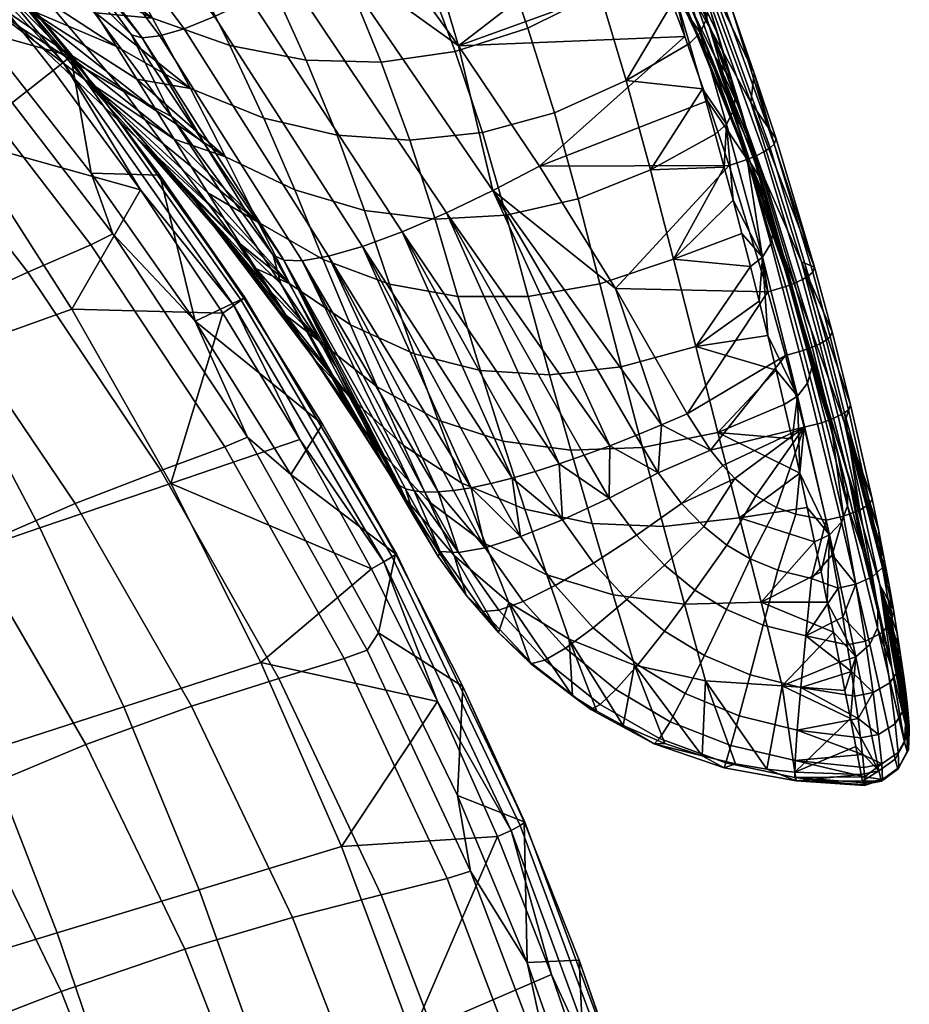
# Model space of a CAD drawing. Header units: millimetres. Extents: x -265 to 265, y -263 to 298.
# Tile 526 of 538: x 206 to 265, y 58 to 124. Entities that reach past the tile are written whole.
import ezdxf

# ---------------------------------------------------------------- set-up
doc = ezdxf.new("R2010")
doc.units = ezdxf.units.MM
doc.header["$MEASUREMENT"] = 0
for name, color, linetype in [('nozky', 250, 'Continuous'), ('operadlo', 23, 'Continuous'), ('sedak', 23, 'Continuous')]:
    doc.layers.add(name, color=color, linetype=linetype)

msp = doc.modelspace()

# ---------------------------------------------------------------- meshes
at = {"layer": 'nozky'}
mesh = msp.add_polyface(dxfattribs=at)
corners = [(215.496, 200.568), (214.521, 195.664, 4.5), (210.02, 197.03, 4.5), (211.932, 201.649), (205.869, 199.248, 4.5), (208.648, 203.405), (222.91, 200.568), (223.885, 195.664, 4.5), (219.203, 195.203, 4.5), (219.203, 200.203), (229.758, 203.405), (232.537, 199.248, 4.5), (228.387, 197.03, 4.5), (226.475, 201.649), (200.568, -222.91), (200.203, -219.203), (201.648, -211.932), (200.568, -215.496), (203.406, -208.647), (205.768, -205.768), (208.648, -203.405), (226.475, -201.649), (236.758, -211.932), (235, -208.647), (232.639, -205.768), (215.496, -200.568), (219.203, -200.203), (211.932, -201.649), (222.91, -200.568), (229.758, -203.405), (203.406, -208.647), (199.248, -205.869, 4.5), (202.232, -202.233, 4.5), (205.768, -205.768), (200.568, -215.496), (195.664, -214.521, 4.5), (197.029, -210.019, 4.5), (201.648, -211.932), (200.203, -219.203), (195.203, -219.203, 4.5), (236.758, -211.932), (241.375, -210.019, 4.5), (242.742, -214.521, 4.5), (237.838, -215.496), (232.639, -205.768), (236.174, -202.233, 4.5), (239.158, -205.869, 4.5), (235, -208.647), (243.203, -219.203, 4.5), (238.203, -219.203), (226.475, -201.649), (228.387, -197.03, 4.5), (232.537, -199.248, 4.5), (229.758, -203.405), (219.203, -200.203), (219.203, -195.203, 4.5), (223.885, -195.664, 4.5), (222.91, -200.568), (211.932, -201.649), (210.02, -197.03, 4.5), (214.521, -195.664, 4.5), (215.496, -200.568), (205.768, -205.768), (202.232, -202.233, 4.5), (205.869, -199.248, 4.5), (208.648, -203.405)]
mesh.append_faces([[corners[k] for k in face] for face in [(0, 1, 2, 3), (3, 2, 4, 5), (6, 7, 8, 9), (10, 11, 12, 13), (13, 12, 7, 6), (9, 8, 1, 0), (14, 15, 16, 16), (16, 15, 17, 17), (16, 18, 19, 19), (16, 19, 20, 20), (21, 22, 16, 16), (23, 22, 24, 24), (20, 25, 26, 26), (25, 20, 27, 27), (20, 26, 16, 16), (26, 21, 16, 16), (21, 26, 28, 28), (22, 21, 29, 29), (29, 24, 22, 22), (30, 31, 32, 33), (34, 35, 36, 37), (37, 36, 31, 30), (38, 39, 35, 34), (40, 41, 42, 43), (44, 45, 46, 47), (47, 46, 41, 40), (43, 42, 48, 49), (50, 51, 52, 53), (54, 55, 56, 57), (57, 56, 51, 50), (58, 59, 60, 61), (62, 63, 64, 65), (65, 64, 59, 58), (61, 60, 55, 54), (53, 52, 45, 44)]])
at = {"layer": 'operadlo'}
mesh = msp.add_polyface(dxfattribs=at)
corners = [(222.049, 117.159, 616.38), (217.104, 119.148, 615.543), (219.459, 114.556, 591.895), (224.117, 112.331, 592.743), (219.762, 122.026, 639.883), (214.566, 123.862, 639.086), (217.305, 126.966, 663.341), (211.889, 128.708, 662.589), (214.729, 132.017, 686.843), (209.104, 133.694, 686.113), (220.211, 131.26, 687.353), (222.609, 126.109, 663.869), (217.912, 136.179, 709.219), (212.26, 136.855, 708.746), (217.168, 113.907, 569.494), (218.289, 112.126, 558.827), (221.666, 110.159, 568.144), (216.02, 115.735, 580.151), (214.844, 117.612, 590.797), (212.133, 121.968, 614.453), (213.504, 119.76, 602.634), (210.73, 124.232, 626.257), (220.154, 108.941, 464.775), (212.633, 118.944, 462.664), (215.842, 117.253, 429.065), (223.184, 106.019, 431.215), (216.951, 112.186, 498.284), (209.262, 120.925, 496.215), (213.557, 115.783, 531.722), (205.707, 123.222, 529.704), (218.053, 115.422, 413.227), (213.139, 122.744, 411.301), (222.672, 107.945, 415.226), (222.537, 105.452, 516.067), (219.387, 110.391, 548.151), (209.949, 119.788, 565.082), (207.783, 128.088, 426.995), (221.51, 107.055, 526.77), (220.461, 108.701, 537.465), (208.059, 122.043, 581.75), (206.105, 124.51, 598.412), (215.043, 122.684, 404.363), (224.623, 107.562, 407.946), (223.383, 107.599, 411.601), (213.863, 122.554, 407.838), (207.73, 138.594, 394.911), (218.732, 123.977, 397.904), (216.678, 123.157, 401.007), (205.873, 137.643, 397.868), (209.887, 139.855, 392.291), (221.137, 125.117, 395.177), (212.262, 141.378, 390.091), (223.793, 126.531, 392.918)]
mesh.append_faces([[corners[k] for k in face] for face in [(0, 1, 2, 3), (4, 5, 1, 0), (6, 7, 5, 4), (8, 9, 7, 6), (10, 8, 6, 11), (12, 13, 8, 10), (14, 15, 16, 16), (16, 17, 14, 14), (2, 18, 17, 17), (1, 19, 20, 20), (2, 20, 18, 18), (1, 21, 19, 19), (21, 1, 5, 5), (1, 20, 2, 2), (16, 2, 17, 17), (22, 23, 24, 25), (26, 27, 23, 22), (28, 29, 27, 26), (30, 24, 31, 31), (32, 24, 30, 30), (32, 25, 24, 24), (33, 28, 26, 26), (34, 35, 28, 28), (24, 36, 31, 31), (33, 37, 28, 28), (28, 37, 38, 38), (35, 34, 15, 15), (35, 15, 14, 14), (17, 35, 14, 14), (34, 28, 38, 38), (39, 17, 18, 18), (40, 18, 20, 20), (41, 42, 43, 44), (45, 46, 47, 48), (49, 50, 46, 45), (51, 52, 50, 49), (43, 32, 30, 30), (44, 30, 31, 31), (43, 30, 44, 44)]])
mesh = msp.add_polyface(dxfattribs=at)
corners = [(248.039, 113.67, 593.235), (243.17, 111.74, 593.637), (244.631, 106.008, 569.955), (249.574, 107.687, 569.611), (246.402, 119.67, 616.794), (241.582, 117.507, 617.214), (252.387, 116.073, 592.672), (251.529, 119.119, 604.258), (249.734, 125.3, 627.785), (244.621, 125.608, 640.277), (242.721, 131.517, 663.729), (247.844, 131.569, 651.665), (246.871, 134.702, 663.604), (248.797, 128.435, 639.726), (250.654, 122.163, 615.844), (240.574, 113.917, 393.193), (253.336, 113.975, 391.798), (245.676, 105.71, 394.913), (251.877, 118.321, 390.663), (250.342, 122.641, 389.534), (235.137, 122.018, 391.549), (248.727, 126.933, 388.411), (246.293, 134.593, 605.11), (249.926, 128.339, 607.369), (252.379, 121.243, 577.879), (248.949, 128.257, 575.492), (245.115, 135.256, 573.127), (251.531, 121.944, 545.876), (247.879, 129.705, 543.387), (246.656, 132.616, 511.062), (250.57, 124.156, 513.645), (253.186, 118.605, 483.899), (249.438, 127.814, 481.194), (243.805, 137.416, 540.925), (245.223, 136.923, 478.524), (252.145, 123.009, 451.322), (248.074, 132.852, 448.531), (246.426, 139.201, 415.67), (251.855, 128.906, 391.375), (250.152, 133.233, 390.26), (250.855, 128.781, 418.536), (250.574, 129.046, 626.882), (251.59, 125.865, 614.959), (247.395, 135.492, 636.863), (249.539, 132.227, 638.804), (250.059, 132.871, 389.028), (248.318, 137.659, 389.121), (248.23, 131.678, 387.29), (247.035, 131.197, 387.296), (245.211, 135.558, 386.154), (249.904, 130.21, 639.358), (247.914, 136.558, 663.212), (247.549, 135.506, 663.453), (249.496, 129.197, 639.586), (249.904, 131.289, 639.078), (247.852, 137.658, 662.921), (251.828, 123.859, 615.498), (251.377, 122.884, 615.715), (248.484, 135.407, 650.724)]
mesh.append_faces([[corners[k] for k in face] for face in [(0, 1, 2, 3), (4, 5, 1, 0), (6, 7, 0, 0), (7, 4, 0, 0), (4, 8, 9, 9), (10, 11, 12, 12), (11, 9, 13, 13), (8, 4, 14, 14), (13, 9, 8, 8), (7, 14, 4, 4), (15, 16, 17, 17), (16, 15, 18, 18), (19, 20, 21, 21), (15, 19, 18, 18), (22, 23, 24, 25), (26, 25, 27, 28), (29, 30, 31, 32), (33, 28, 30, 29), (34, 32, 35, 36), (37, 38, 39, 39), (40, 38, 37, 37), (41, 42, 23, 23), (41, 43, 44, 44), (23, 43, 41, 41), (45, 46, 39, 39), (47, 21, 48, 48), (47, 19, 21, 21), (48, 49, 47, 47), (50, 51, 52, 53), (54, 55, 51, 50), (56, 50, 53, 57), (52, 12, 11, 11), (53, 11, 13, 13), (57, 8, 14, 14), (53, 13, 8, 8), (52, 11, 53, 53), (57, 53, 8, 8), (55, 54, 44, 58), (41, 44, 54, 54)]])
mesh = msp.add_polyface(dxfattribs=at)
corners = [(214.566, 123.862, 639.086), (209.299, 126.55, 638.049), (210.73, 124.232, 626.257), (211.889, 128.708, 662.589), (206.361, 131.332, 661.61), (207.842, 128.917, 649.833), (204.859, 133.791, 673.385), (209.104, 133.694, 686.113), (203.338, 136.291, 685.161), (204.451, 128.598, 460.633), (195.648, 137.863, 458.689), (199.053, 138.481, 425.012), (207.783, 128.088, 426.995), (200.965, 129.366, 494.228), (192.098, 137.473, 492.328), (197.305, 130.416, 527.767), (188.387, 137.333, 525.918), (193.455, 131.843, 561.259), (184.494, 137.557, 559.474), (212.633, 118.944, 462.664), (215.842, 117.253, 429.065), (209.262, 120.925, 496.215), (205.707, 123.222, 529.704), (201.949, 125.91, 563.13), (199.99, 127.588, 579.858), (191.453, 132.965, 578.045), (197.973, 129.566, 596.6), (189.395, 134.473, 594.865), (195.895, 131.876, 613.351), (187.283, 136.41, 611.709), (209.949, 119.788, 565.082), (213.557, 115.783, 531.722), (208.059, 122.043, 581.75), (206.105, 124.51, 598.412), (204.092, 127.206, 615.065), (202.023, 130.125, 631.7), (193.766, 134.519, 630.091), (199.902, 133.253, 648.31), (191.588, 137.471, 646.805), (207.971, 129.86, 409.454), (213.139, 122.744, 411.301), (214.844, 117.612, 590.797), (212.133, 121.968, 614.453), (213.504, 119.76, 602.634), (216.02, 115.735, 580.151), (197.74, 136.537, 664.892), (204.371, 137.028, 401.057), (215.043, 122.684, 404.363), (213.863, 122.554, 407.838), (203.254, 136.753, 404.362), (205.873, 137.643, 397.868), (216.678, 123.157, 401.007)]
mesh.append_faces([[corners[k] for k in face] for face in [(0, 1, 2, 2), (3, 4, 5, 5), (3, 6, 4, 4), (0, 5, 1, 1), (7, 8, 6, 6), (7, 6, 3, 3), (0, 3, 5, 5), (9, 10, 11, 12), (13, 14, 10, 9), (15, 16, 14, 13), (17, 18, 16, 15), (19, 9, 12, 20), (21, 13, 9, 19), (22, 15, 13, 21), (23, 17, 15, 22), (24, 25, 17, 23), (26, 27, 25, 24), (28, 29, 27, 26), (30, 23, 22, 31), (32, 24, 23, 30), (33, 26, 24, 32), (34, 28, 26, 33), (35, 36, 28, 34), (37, 38, 36, 35), (12, 39, 40, 40), (39, 12, 11, 11), (32, 41, 33, 33), (33, 42, 34, 34), (34, 42, 2, 2), (43, 42, 33, 33), (30, 44, 32, 32), (35, 34, 2, 2), (37, 35, 1, 5), (45, 37, 5, 4), (1, 35, 2, 2), (46, 47, 48, 49), (50, 51, 47, 46), (48, 40, 39, 39), (49, 48, 39, 39)]])
mesh = msp.add_polyface(dxfattribs=at)
corners = [(224.117, 112.331, 592.743), (219.459, 114.556, 591.895), (221.666, 110.159, 568.144), (226.023, 107.656, 568.977), (226.969, 116.001, 616.966), (222.049, 117.159, 616.38), (228.816, 110.937, 593.341), (231.865, 115.673, 617.3), (233.559, 110.374, 593.689), (236.736, 116.175, 617.383), (238.344, 110.642, 593.788), (241.582, 117.507, 617.214), (243.17, 111.74, 593.637), (224.881, 121.041, 640.441), (219.762, 122.026, 639.883), (229.928, 120.906, 640.759), (234.898, 121.623, 640.838), (239.797, 123.19, 640.677), (244.621, 125.608, 640.277), (246.402, 119.67, 616.794), (222.609, 126.109, 663.869), (217.305, 126.966, 663.341), (227.803, 126.135, 664.171), (232.887, 127.046, 664.249), (237.859, 128.84, 664.101), (242.721, 131.517, 663.729), (225.555, 131.423, 687.643), (220.211, 131.26, 687.353), (230.756, 132.505, 687.712), (235.816, 134.508, 687.561), (240.736, 137.43, 687.19), (223.395, 136.458, 709.501), (217.912, 136.179, 709.219), (228.707, 137.692, 709.591), (218.289, 112.126, 558.827), (223.783, 106.023, 544.337), (247.844, 131.569, 651.665), (216.678, 123.157, 401.007), (226.398, 107.869, 404.413), (224.623, 107.562, 407.946), (215.043, 122.684, 404.363), (218.732, 123.977, 397.904), (228.668, 108.529, 401.158), (221.137, 125.117, 395.177), (231.346, 109.52, 398.324), (223.793, 126.531, 392.918), (234.312, 110.795, 396.021), (226.596, 128.151, 391.185), (237.434, 112.287, 394.307), (240.574, 113.917, 393.193), (245.676, 105.71, 394.913), (235.137, 122.018, 391.549), (229.434, 129.906, 389.992), (223.502, 137.538, 388.52), (232.621, 130.457, 389.389), (247.035, 131.197, 387.296), (250.342, 122.641, 389.534), (248.727, 126.933, 388.411), (245.211, 135.558, 386.154)]
mesh.append_faces([[corners[k] for k in face] for face in [(0, 1, 2, 3), (4, 5, 0, 6), (7, 4, 6, 8), (9, 7, 8, 10), (11, 9, 10, 12), (13, 14, 5, 4), (15, 13, 4, 7), (16, 15, 7, 9), (17, 16, 9, 11), (18, 17, 11, 19), (20, 21, 14, 13), (22, 20, 13, 15), (23, 22, 15, 16), (24, 23, 16, 17), (25, 24, 17, 18), (26, 27, 20, 22), (28, 26, 22, 23), (29, 28, 23, 24), (30, 29, 24, 25), (31, 32, 27, 26), (33, 31, 26, 28), (34, 35, 2, 2), (18, 36, 25, 25), (37, 38, 39, 40), (41, 42, 38, 37), (43, 44, 42, 41), (45, 46, 44, 43), (47, 48, 46, 45), (48, 49, 50, 50), (49, 48, 51, 51), (52, 51, 47, 47), (48, 47, 51, 51), (47, 53, 52, 52), (54, 51, 52, 52), (51, 54, 55, 55), (53, 54, 52, 52), (56, 49, 51, 51), (55, 57, 51, 51), (54, 58, 55, 55)]])
mesh = msp.add_polyface(dxfattribs=at)
corners = [(248.949, 128.257, 575.492), (252.379, 121.243, 577.879), (254.75, 114.157, 548.386), (251.531, 121.944, 545.876), (250.57, 124.156, 513.645), (254.035, 115.634, 516.257), (256.461, 109.321, 486.633), (253.186, 118.605, 483.899), (247.879, 129.705, 543.387), (252.145, 123.009, 451.322), (255.727, 113.052, 454.149), (258.191, 107.498, 424.395), (254.781, 118.204, 421.447), (249.438, 127.814, 481.194), (248.074, 132.852, 448.531), (250.855, 128.781, 418.536), (256.475, 115.756, 394.759), (255.016, 120.166, 393.624), (253.477, 124.55, 392.496), (251.855, 128.906, 391.375), (254.188, 117.45, 583.382), (254.857, 115.207, 574.943), (253.508, 119.696, 591.819), (255.518, 112.968, 566.502), (249.926, 128.339, 607.369), (252.559, 122.781, 603.39), (251.59, 125.865, 614.959), (256.08, 115.162, 392.969), (249.789, 132.604, 388.423), (250.059, 132.871, 389.028), (256.355, 115.403, 393.557), (255.662, 114.894, 392.459), (249.371, 132.299, 387.902), (255.129, 114.622, 392.072), (248.834, 131.981, 387.516), (254.529, 114.368, 391.837), (248.23, 131.678, 387.29), (250.152, 133.233, 390.26), (251.877, 118.321, 390.663), (250.342, 122.641, 389.534), (253.336, 113.975, 391.798), (251.891, 124.92, 615.228), (249.904, 131.289, 639.078), (249.904, 130.21, 639.358), (251.828, 123.859, 615.498), (253.629, 117.698, 592.347), (251.377, 122.884, 615.715), (253.135, 116.754, 592.553), (253.75, 118.744, 592.085), (250.654, 122.163, 615.844), (251.529, 119.119, 604.258), (253, 113.851, 584.223), (252.387, 116.073, 592.672), (250.574, 129.046, 626.882)]
mesh.append_faces([[corners[k] for k in face] for face in [(0, 1, 2, 3), (4, 5, 6, 7), (8, 3, 5, 4), (9, 10, 11, 12), (13, 7, 10, 9), (14, 9, 12, 15), (12, 16, 17, 17), (15, 18, 19, 19), (15, 17, 18, 18), (17, 15, 12, 12), (20, 21, 1, 1), (20, 1, 22, 22), (21, 23, 1, 1), (24, 25, 22, 22), (24, 26, 25, 25), (1, 24, 22, 22), (2, 1, 23, 23), (27, 28, 29, 30), (31, 32, 28, 27), (33, 34, 32, 31), (35, 36, 34, 33), (29, 37, 19, 19), (29, 19, 18, 18), (30, 17, 16, 16), (30, 18, 17, 17), (30, 29, 18, 18), (36, 35, 38, 39), (35, 40, 38, 38), (41, 42, 43, 44), (45, 44, 46, 47), (48, 41, 44, 45), (47, 46, 49, 50), (51, 47, 52, 52), (52, 47, 50, 50), (42, 41, 26, 53), (26, 41, 25, 25), (48, 22, 25, 25), (20, 22, 48, 48), (25, 41, 48, 48), (48, 21, 20, 20)]])
mesh = msp.add_polyface(dxfattribs=at)
corners = [(249.574, 107.687, 569.611), (251.082, 101.81, 545.961), (254.758, 107.188, 558.872), (248.039, 113.67, 593.235), (253, 113.851, 584.223), (252.387, 116.073, 592.672), (254.186, 109.409, 567.323), (253.6, 111.63, 575.774), (255.934, 105.481, 394.014), (245.676, 105.71, 394.913), (253.336, 113.975, 391.798), (254.035, 115.634, 516.257), (257.043, 107.072, 518.89), (259.258, 99.985, 489.39), (256.461, 109.321, 486.633), (251.531, 121.944, 545.876), (254.75, 114.157, 548.386), (255.727, 113.052, 454.149), (258.811, 103.006, 457.006), (261.082, 96.69, 427.373), (258.191, 107.498, 424.395), (253.186, 118.605, 483.899), (257.494, 106.065, 540.378), (256.836, 108.397, 549.22), (258.145, 103.738, 531.535), (260.254, 102.802, 398.092), (259.07, 107.139, 396.976), (254.781, 118.204, 421.447), (256.475, 115.756, 394.759), (255.518, 112.968, 566.502), (256.166, 110.733, 558.06), (258.664, 106.563, 395.209), (256.08, 115.162, 392.969), (256.355, 115.403, 393.557), (258.939, 106.792, 395.789), (258.248, 106.313, 394.704), (255.662, 114.894, 392.459), (257.719, 106.063, 394.317), (255.129, 114.622, 392.072), (257.125, 105.833, 394.076), (254.529, 114.368, 391.837), (256.131, 108.72, 558.577), (253.629, 117.698, 592.347), (253.135, 116.754, 592.553), (255.561, 107.813, 558.77), (256.334, 109.76, 558.324), (253.75, 118.744, 592.085), (255.344, 104.865, 550.023), (255.916, 102.544, 541.173), (254.857, 115.207, 574.943)]
mesh.append_faces([[corners[k] for k in face] for face in [(0, 1, 2, 2), (3, 0, 4, 4), (3, 4, 5, 5), (6, 0, 2, 2), (7, 4, 0, 0), (0, 6, 7, 7), (8, 9, 10, 10), (11, 12, 13, 14), (15, 16, 12, 11), (17, 18, 19, 20), (21, 14, 18, 17), (22, 16, 23, 23), (22, 24, 16, 16), (16, 24, 12, 12), (20, 25, 26, 26), (27, 26, 28, 28), (27, 20, 26, 26), (29, 30, 16, 16), (16, 30, 23, 23), (31, 32, 33, 34), (35, 36, 32, 31), (37, 38, 36, 35), (39, 40, 38, 37), (33, 28, 26, 26), (26, 34, 33, 33), (40, 39, 8, 8), (40, 8, 10, 10), (41, 42, 43, 44), (45, 46, 42, 41), (6, 44, 7, 7), (7, 43, 4, 4), (47, 44, 2, 2), (48, 44, 47, 47), (2, 44, 6, 6), (7, 44, 43, 43), (46, 45, 29, 49), (45, 30, 29, 29), (45, 22, 23, 23), (23, 30, 45, 45)]])
mesh = msp.add_polyface(dxfattribs=at)
corners = [(229.672, 99.095, 521.281), (225.82, 102.125, 520.483), (227.785, 98.442, 496.589), (231.426, 95.148, 497.372), (227.873, 103.255, 545.152), (223.783, 106.023, 544.337), (226.023, 107.656, 568.977), (221.666, 110.159, 568.144), (230.5, 105.99, 569.574), (232.148, 101.312, 545.75), (228.816, 110.937, 593.341), (224.117, 112.331, 592.743), (231.531, 91.626, 448.713), (228.266, 96.673, 451.687), (229.156, 95.339, 440.934), (229.688, 94.949, 472.663), (226.434, 99.447, 473.175), (227.359, 98.042, 462.434), (225.49, 100.89, 483.909), (223.543, 103.891, 505.355), (224.527, 102.371, 494.636), (221.51, 107.055, 526.77), (222.537, 105.452, 516.067), (219.387, 110.391, 548.151), (220.461, 108.701, 537.465), (218.289, 112.126, 558.827), (220.154, 108.941, 464.775), (223.184, 106.019, 431.215), (216.951, 112.186, 498.284), (222.672, 107.945, 415.226), (226.934, 100.422, 417.278), (230.027, 94.04, 430.176), (230.885, 92.773, 419.412), (223.383, 107.599, 411.601), (232.145, 92.102, 413.7), (231.572, 92.255, 415.624), (231.154, 92.481, 417.535), (224.623, 107.562, 407.946), (233.762, 92.039, 409.899), (232.875, 92.028, 411.784), (226.398, 107.869, 404.413)]
mesh.append_faces([[corners[k] for k in face] for face in [(0, 1, 2, 3), (4, 5, 1, 0), (6, 7, 5, 4), (8, 6, 4, 9), (10, 11, 6, 8), (12, 13, 14, 14), (15, 16, 17, 17), (18, 16, 15, 15), (15, 17, 13, 12), (2, 18, 15, 15), (19, 20, 2, 2), (20, 18, 2, 2), (21, 22, 1, 1), (23, 24, 5, 5), (25, 23, 5, 5), (24, 21, 5, 5), (22, 19, 1, 1), (19, 2, 1, 1), (5, 21, 1, 1), (13, 26, 27, 27), (28, 26, 18, 18), (27, 29, 30, 30), (31, 30, 32, 32), (27, 31, 14, 14), (13, 17, 26, 26), (13, 27, 14, 14), (26, 17, 16, 16), (18, 20, 28, 28), (20, 19, 28, 28), (22, 28, 19, 19), (18, 26, 16, 16), (30, 31, 27, 27), (33, 30, 29, 29), (34, 35, 33, 33), (33, 35, 36, 36), (30, 33, 36, 36), (37, 34, 33, 33), (38, 39, 37, 37), (37, 40, 38, 38)]])
mesh = msp.add_polyface(dxfattribs=at)
corners = [(231.426, 95.148, 497.372), (227.785, 98.442, 496.589), (229.688, 94.949, 472.663), (233.148, 91.382, 473.436), (233.766, 96.871, 521.88), (229.672, 99.095, 521.281), (235.361, 92.63, 497.976), (238.102, 95.451, 522.281), (239.588, 90.886, 498.402), (232.148, 101.312, 545.75), (227.873, 103.255, 545.152), (236.605, 100.197, 546.13), (241.248, 99.908, 546.291), (242.68, 94.836, 522.483), (246.074, 100.446, 546.235), (247.502, 95.026, 522.487), (251.082, 101.81, 545.961), (252.566, 96.021, 522.292), (235.094, 105.159, 569.936), (230.5, 105.99, 569.574), (239.805, 105.166, 570.063), (244.631, 106.008, 569.955), (249.574, 107.687, 569.611), (233.559, 110.374, 593.689), (228.816, 110.937, 593.341), (238.344, 110.642, 593.788), (243.17, 111.74, 593.637), (231.531, 91.626, 448.713), (229.156, 95.339, 440.934), (230.027, 94.04, 430.176), (243.582, 94.503, 399.405), (245.303, 95.143, 398.489), (245.258, 91.627, 400.007), (247.041, 95.83, 397.742), (248.777, 96.553, 397.162), (248.547, 93.326, 398.267), (250.5, 97.294, 396.745), (252.068, 94.839, 397.27), (226.934, 100.422, 417.278), (231.154, 92.481, 417.535), (230.885, 92.773, 419.412), (226.398, 107.869, 404.413), (235.986, 92.324, 406.315), (234.801, 92.137, 408.068), (228.668, 108.529, 401.158), (237.305, 92.6, 404.662), (232.145, 92.102, 413.7), (224.623, 107.562, 407.946), (232.875, 92.028, 411.784), (233.762, 92.039, 409.899), (231.346, 109.52, 398.324), (241.902, 93.92, 400.489), (240.281, 93.403, 401.733), (234.312, 110.795, 396.021), (238.742, 92.961, 403.129), (237.434, 112.287, 394.307), (245.676, 105.71, 394.913)]
mesh.append_faces([[corners[k] for k in face] for face in [(0, 1, 2, 3), (4, 5, 0, 6), (7, 4, 6, 8), (9, 10, 5, 4), (11, 9, 4, 7), (12, 11, 7, 13), (14, 12, 13, 15), (16, 14, 15, 17), (18, 19, 9, 11), (20, 18, 11, 12), (21, 20, 12, 14), (22, 21, 14, 16), (23, 24, 19, 18), (25, 23, 18, 20), (26, 25, 20, 21), (27, 28, 29, 29), (30, 31, 32, 32), (33, 34, 35, 35), (33, 35, 31, 31), (36, 37, 34, 34), (34, 37, 35, 35), (38, 39, 40, 40), (41, 42, 43, 43), (42, 44, 45, 45), (46, 47, 48, 48), (43, 49, 41, 41), (42, 41, 44, 44), (50, 51, 52, 52), (53, 30, 51, 51), (50, 54, 44, 44), (45, 44, 54, 54), (50, 53, 51, 51), (54, 50, 52, 52), (31, 30, 53, 53), (55, 33, 31, 31), (34, 33, 55, 55), (36, 34, 56, 56), (55, 56, 34, 34), (55, 31, 53, 53)]])
mesh = msp.add_polyface(dxfattribs=at)
corners = [(251.082, 101.81, 545.961), (252.566, 96.021, 522.292), (256.475, 100.226, 532.321), (257.02, 97.91, 523.467), (255.344, 104.865, 550.023), (255.916, 102.544, 541.173), (254.758, 107.188, 558.872), (250.5, 97.294, 396.745), (245.676, 105.71, 394.913), (255.934, 105.481, 394.014), (257.121, 101.205, 395.129), (252.068, 94.839, 397.27), (258.367, 96.38, 396.385), (256.461, 109.321, 486.633), (259.258, 99.985, 489.39), (261.391, 92.896, 459.885), (258.811, 103.006, 457.006), (260.035, 96.784, 504.994), (260.646, 94.475, 496.143), (259.414, 99.097, 513.843), (257.043, 107.072, 518.89), (258.783, 101.416, 522.69), (258.145, 103.738, 531.535), (258.191, 107.498, 424.395), (261.488, 97.901, 399.35), (260.254, 102.802, 398.092), (261.082, 96.69, 427.373), (259.84, 102.235, 396.337), (258.664, 106.563, 395.209), (258.939, 106.792, 395.789), (260.117, 102.458, 396.913), (259.426, 101.994, 395.834), (258.248, 106.313, 394.704), (258.9, 101.755, 395.448), (257.719, 106.063, 394.317), (258.309, 101.536, 395.203), (257.125, 105.833, 394.076), (261.07, 97.349, 397.609), (261.348, 97.564, 398.181), (260.658, 97.12, 397.109), (260.137, 96.894, 396.722), (259.549, 96.688, 396.473), (259.07, 107.139, 396.976), (258.586, 99.347, 523.207), (256.131, 108.72, 558.577), (255.561, 107.813, 558.77), (257.908, 98.466, 523.387), (258.883, 100.404, 522.957), (256.334, 109.76, 558.324), (257.551, 95.599, 514.612), (257.494, 106.065, 540.378)]
mesh.append_faces([[corners[k] for k in face] for face in [(0, 1, 2, 2), (1, 3, 2, 2), (4, 0, 5, 5), (2, 5, 0, 0), (6, 0, 4, 4), (7, 8, 9, 9), (7, 10, 11, 11), (12, 11, 10, 10), (7, 9, 10, 10), (13, 14, 15, 16), (17, 18, 14, 14), (19, 20, 21, 21), (21, 20, 22, 22), (17, 20, 19, 19), (20, 17, 14, 14), (23, 24, 25, 25), (26, 24, 23, 23), (27, 28, 29, 30), (31, 32, 28, 27), (33, 34, 32, 31), (35, 36, 34, 33), (37, 27, 30, 38), (39, 31, 27, 37), (40, 33, 31, 39), (41, 35, 33, 40), (29, 42, 25, 30), (24, 38, 30, 25), (9, 36, 35, 10), (10, 35, 41, 12), (43, 44, 45, 46), (47, 48, 44, 43), (2, 46, 5, 5), (3, 46, 2, 2), (46, 3, 49, 49), (5, 46, 45, 45), (48, 47, 22, 50), (47, 21, 22, 22), (47, 17, 19, 19), (19, 21, 47, 47)]])
mesh = msp.add_polyface(dxfattribs=at)
corners = [(252.566, 96.021, 522.292), (247.502, 95.026, 522.487), (248.92, 89.722, 498.718), (254.025, 90.303, 498.609), (258.07, 93.291, 505.755), (257.551, 95.599, 514.612), (258.576, 90.989, 496.897), (257.02, 97.91, 523.467), (248.547, 93.326, 398.267), (252.068, 94.839, 397.27), (252.9, 93.811, 397.475), (250.121, 91.272, 398.669), (255.109, 91.784, 397.842), (253.176, 88.467, 399.183), (251.631, 89.707, 398.961), (253.715, 92.95, 397.638), (258.367, 96.38, 396.385), (256.514, 90.998, 397.956), (257.801, 90.545, 397.996), (259.842, 90.139, 397.986), (258.811, 103.006, 457.006), (261.391, 92.896, 459.885), (263.445, 85.807, 430.375), (261.082, 96.69, 427.373), (262.932, 91.566, 400.956), (263.361, 89.508, 401.59), (260.646, 94.475, 496.143), (261.25, 92.171, 487.291), (259.258, 99.985, 489.39), (262.301, 88.094, 471.584), (264.363, 84.139, 404.479), (261.488, 97.901, 399.35), (262.785, 91.237, 399.801), (261.348, 97.564, 398.181), (261.07, 97.349, 397.609), (262.105, 90.818, 398.74), (260.658, 97.12, 397.109), (260.137, 96.894, 396.722), (261.012, 90.419, 398.098), (259.549, 96.688, 396.473), (260.879, 90.015, 487.818), (258.586, 99.347, 523.207), (257.908, 98.466, 523.387), (260.068, 89.159, 487.983), (261.287, 91.104, 487.567), (258.883, 100.404, 522.957), (260.035, 96.784, 504.994)]
mesh.append_faces([[corners[k] for k in face] for face in [(0, 1, 2, 3), (3, 4, 0, 0), (4, 5, 0, 0), (6, 4, 3, 3), (5, 7, 0, 0), (8, 9, 10, 11), (12, 13, 14, 15), (11, 10, 15, 15), (11, 15, 14, 14), (10, 9, 16, 16), (16, 15, 10, 10), (17, 12, 16, 16), (15, 16, 12, 12), (18, 17, 16, 16), (19, 18, 16, 16), (20, 21, 22, 23), (24, 23, 25, 25), (26, 27, 28, 28), (27, 29, 28, 28), (22, 30, 23, 23), (29, 21, 28, 28), (23, 24, 31, 31), (24, 32, 33, 31), (32, 34, 33, 33), (34, 32, 35, 35), (34, 35, 36, 36), (36, 35, 37, 37), (38, 37, 35, 35), (39, 37, 38, 38), (16, 39, 38, 19), (40, 41, 42, 43), (44, 45, 41, 40), (4, 6, 43, 43), (5, 4, 42, 42), (45, 44, 26, 46), (43, 42, 4, 4), (44, 27, 26, 26), (29, 27, 44, 44), (32, 24, 25, 25)]])
mesh = msp.add_polyface(dxfattribs=at)
corners = [(265.436, 75.927, 418.579), (265.428, 76.286, 416.53), (263.445, 85.807, 430.375), (265.387, 76.848, 414.527), (265.309, 77.626, 412.553), (265.414, 75.778, 420.572), (265.195, 78.6, 410.669), (264.076, 85.782, 403.374), (261.082, 96.69, 427.373), (264.363, 84.139, 404.479), (263.752, 87.519, 402.43), (263.361, 89.508, 401.59), (264.852, 81.091, 407.256), (265.043, 79.759, 408.899), (264.627, 82.547, 405.791), (261.391, 92.896, 459.885), (262.301, 88.094, 471.584), (263.324, 84.032, 455.871), (264.266, 80.221, 441.077), (265.188, 76.421, 426.279), (262.785, 81.783, 456.408), (260.879, 90.015, 487.818), (260.068, 89.159, 487.983), (261.838, 80.959, 456.558), (263.305, 82.907, 456.155), (261.287, 91.104, 487.567), (265.113, 75.238, 426.574), (263.604, 82.595, 402.602), (264.119, 79.217, 405.689), (263, 78.557, 405.251), (262.48, 82.011, 402.081), (264.271, 83.385, 403.5), (264.775, 80.159, 406.439), (262.959, 86.343, 400.339), (261.844, 85.842, 399.751), (263.637, 86.962, 401.338), (261.781, 78.321, 405.202), (261.543, 79.965, 403.526), (261.268, 81.762, 402.024), (260.971, 83.616, 400.759), (261.012, 90.419, 398.098), (262.105, 90.818, 398.74), (265.129, 77.526, 410.054), (262.785, 91.237, 399.801)]
mesh.append_faces([[corners[k] for k in face] for face in [(0, 1, 2, 2), (1, 3, 2, 2), (3, 4, 2, 2), (5, 0, 2, 2), (6, 2, 4, 4), (7, 8, 9, 9), (10, 8, 7, 7), (11, 8, 10, 10), (12, 2, 13, 13), (2, 12, 14, 14), (9, 2, 14, 14), (2, 6, 13, 13), (15, 16, 17, 17), (2, 18, 19, 19), (15, 18, 2, 2), (15, 17, 18, 18), (20, 21, 22, 23), (24, 25, 21, 20), (25, 24, 17, 16), (26, 18, 24, 24), (18, 17, 24, 24), (27, 28, 29, 30), (31, 32, 28, 27), (33, 27, 30, 34), (35, 31, 27, 33), (29, 36, 37, 37), (30, 29, 37, 38), (39, 30, 38, 38), (33, 34, 40, 41), (39, 34, 30, 30), (42, 32, 12, 13), (32, 31, 9, 14), (14, 12, 32, 32), (9, 31, 7, 7), (41, 43, 35, 33), (11, 35, 43, 43), (35, 10, 7, 7), (11, 10, 35, 35), (31, 35, 7, 7)]])
mesh = msp.add_polyface(dxfattribs=at)
corners = [(246.969, 80.406, 450.949), (251.508, 74.316, 425.397), (251.744, 79.357, 451.158), (249.004, 75.129, 424.897), (246.199, 76.339, 424.277), (242.559, 82.157, 450.6), (244.434, 77.302, 423.853), (238.518, 84.611, 450.111), (242.789, 78.346, 423.438), (245.535, 85.118, 474.801), (241.07, 86.466, 474.505), (250.332, 84.508, 474.939), (244.107, 89.917, 498.649), (239.588, 90.886, 498.402), (248.92, 89.722, 498.718), (242.68, 94.836, 522.483), (238.102, 95.451, 522.281), (247.502, 95.026, 522.487), (244.215, 87.259, 403.019), (241.629, 85.745, 406.151), (239.297, 89.036, 405.438), (242.121, 90.168, 402.42), (247.096, 89.138, 400.501), (245.258, 91.627, 400.007), (250.121, 91.272, 398.669), (248.547, 93.326, 398.267), (244.188, 82.92, 406.796), (242.324, 81.543, 410.53), (239.475, 84.681, 409.757), (246.441, 84.816, 403.535), (248.969, 87.124, 400.897), (251.631, 89.707, 398.961), (244.652, 77.754, 415.462), (244.018, 77.42, 419.656), (240.055, 80.506, 418.625), (240.936, 80.74, 414.542), (245.713, 78.755, 411.311), (247.178, 80.425, 407.425), (248.979, 82.694, 404.012), (251.016, 85.43, 401.236), (248.652, 75.479, 416.31), (248.281, 75.115, 420.616), (249.354, 76.603, 412.016), (250.371, 78.487, 407.973), (251.66, 81.048, 404.408), (239.965, 80.522, 422.674), (240.281, 93.403, 401.733), (241.902, 93.92, 400.489), (243.582, 94.503, 399.405), (245.303, 95.143, 398.489), (252.98, 73.505, 421.497)]
mesh.append_faces([[corners[k] for k in face] for face in [(0, 1, 2, 2), (3, 1, 0, 0), (0, 4, 3, 3), (4, 5, 6, 6), (5, 4, 0, 0), (7, 8, 5, 5), (6, 5, 8, 8), (9, 10, 5, 0), (11, 9, 0, 2), (12, 13, 10, 9), (14, 12, 9, 11), (15, 16, 13, 12), (17, 15, 12, 14), (18, 19, 20, 21), (22, 18, 21, 23), (24, 22, 23, 25), (26, 27, 28, 19), (29, 26, 19, 18), (30, 29, 18, 22), (31, 30, 22, 24), (32, 33, 34, 35), (36, 32, 35, 27), (37, 36, 27, 26), (38, 37, 26, 29), (39, 38, 29, 30), (40, 41, 33, 32), (42, 40, 32, 36), (43, 42, 36, 37), (44, 43, 37, 38), (45, 34, 33, 8), (33, 6, 8, 8), (46, 47, 21, 21), (47, 48, 23, 23), (49, 25, 23, 23), (47, 23, 21, 21), (41, 4, 6, 33), (41, 1, 3, 3), (41, 3, 4, 4), (50, 1, 41, 41)]])
mesh = msp.add_polyface(dxfattribs=at)
corners = [(234.842, 87.767, 449.482), (237.818, 82.589, 422.039), (238.518, 84.611, 450.111), (231.531, 91.626, 448.713), (235.646, 85.1, 421.338), (239.965, 80.522, 422.674), (242.789, 78.346, 423.438), (233.771, 87.708, 420.66), (233.148, 91.382, 473.436), (229.688, 94.949, 472.663), (236.941, 88.555, 474.049), (241.07, 86.466, 474.505), (242.559, 82.157, 450.6), (235.361, 92.63, 497.976), (231.426, 95.148, 497.372), (239.588, 90.886, 498.402), (232.168, 90.333, 420.006), (230.027, 94.04, 430.176), (230.885, 92.773, 419.412), (237.844, 84.105, 413.654), (236.773, 84.012, 417.643), (233.906, 88.036, 416.632), (235.119, 87.964, 412.727), (239.475, 84.681, 409.757), (236.93, 88.292, 408.932), (241.629, 85.745, 406.151), (239.297, 89.036, 405.438), (240.936, 80.74, 414.542), (240.055, 80.506, 418.625), (242.324, 81.543, 410.53), (231.154, 92.481, 417.535), (231.572, 92.255, 415.624), (232.145, 92.102, 413.7), (234.801, 92.137, 408.068), (235.986, 92.324, 406.315), (232.875, 92.028, 411.784), (233.762, 92.039, 409.899), (238.742, 92.961, 403.129), (240.281, 93.403, 401.733), (242.121, 90.168, 402.42), (237.305, 92.6, 404.662)]
mesh.append_faces([[corners[k] for k in face] for face in [(0, 1, 2, 2), (3, 4, 0, 0), (5, 6, 2, 2), (2, 1, 5, 5), (1, 0, 4, 4), (4, 3, 7, 7), (8, 9, 3, 0), (10, 8, 0, 2), (11, 10, 2, 12), (13, 14, 8, 10), (15, 13, 10, 11), (16, 17, 18, 18), (3, 17, 7, 7), (17, 16, 7, 7), (19, 20, 21, 22), (23, 19, 22, 24), (25, 23, 24, 26), (27, 28, 20, 19), (29, 27, 19, 23), (16, 30, 31, 31), (31, 21, 16, 16), (7, 16, 21, 21), (18, 30, 16, 16), (32, 21, 31, 31), (33, 34, 24, 24), (32, 35, 22, 22), (35, 36, 22, 22), (36, 33, 24, 24), (22, 21, 32, 32), (7, 21, 20, 4), (28, 5, 1, 1), (20, 1, 4, 4), (36, 24, 22, 22), (1, 20, 28, 28), (26, 24, 34, 34), (37, 38, 39, 39), (26, 40, 37, 37), (37, 39, 26, 26), (26, 34, 40, 40)]])
mesh = msp.add_polyface(dxfattribs=at)
corners = [(255.465, 84.638, 474.919), (250.332, 84.508, 474.939), (251.744, 79.357, 451.158), (256.887, 79.01, 451.226), (254.025, 90.303, 498.609), (248.92, 89.722, 498.718), (260.332, 82.61, 464.447), (259.07, 88.692, 488.036), (259.92, 84.632, 472.312), (259.5, 86.66, 480.174), (260.736, 80.594, 456.581), (258.576, 90.989, 496.897), (261.111, 78.7, 449.175), (253.176, 88.467, 399.183), (251.016, 85.43, 401.236), (248.969, 87.124, 400.897), (251.631, 89.707, 398.961), (253.141, 84.133, 401.497), (251.66, 81.048, 404.408), (248.979, 82.694, 404.012), (254.727, 87.545, 399.339), (255.621, 83.097, 401.696), (254.732, 79.761, 404.733), (256.594, 86.789, 399.445), (258.469, 82.372, 401.812), (258.133, 78.893, 404.954), (258.867, 86.231, 399.488), (255.109, 91.784, 397.842), (256.514, 90.998, 397.956), (261.543, 79.965, 403.526), (259.842, 90.139, 397.986), (257.801, 90.545, 397.996), (261.781, 78.321, 405.202), (261.268, 81.762, 402.024), (260.645, 85.576, 399.678), (260.254, 87.82, 398.714), (260.971, 83.616, 400.759), (260.068, 89.159, 487.983), (261.838, 80.959, 456.558), (261.844, 85.842, 399.751), (261.012, 90.419, 398.098)]
mesh.append_faces([[corners[k] for k in face] for face in [(0, 1, 2, 3), (4, 5, 1, 0), (0, 3, 6, 6), (7, 4, 0, 0), (6, 8, 0, 0), (8, 9, 0, 0), (3, 10, 6, 6), (4, 7, 11, 11), (0, 9, 7, 7), (10, 3, 12, 12), (13, 14, 15, 16), (17, 18, 19, 14), (20, 17, 14, 13), (21, 22, 18, 17), (23, 21, 17, 20), (24, 25, 22, 21), (26, 24, 21, 23), (13, 27, 28, 20), (29, 25, 24, 24), (30, 26, 23, 31), (31, 23, 20, 28), (32, 25, 29, 29), (33, 29, 24, 24), (34, 26, 35, 35), (26, 30, 35, 35), (26, 34, 24, 24), (34, 36, 24, 24), (24, 36, 33, 33), (7, 9, 37, 37), (7, 37, 11, 11), (6, 38, 8, 8), (12, 38, 10, 10), (10, 38, 6, 6), (37, 9, 8, 8), (8, 38, 37, 37), (39, 36, 34, 34), (39, 34, 35, 35), (35, 40, 39, 39), (40, 35, 30, 30)]])
mesh = msp.add_polyface(dxfattribs=at)
corners = [(265.361, 75.821, 422.568), (265.188, 76.421, 426.279), (265.287, 76.037, 424.437), (265.414, 75.778, 420.572), (263.445, 85.807, 430.375), (261.84, 74.93, 434.36), (262.197, 73.052, 426.95), (263.393, 73.3, 426.96), (264.48, 74.08, 426.829), (265.113, 75.238, 426.574), (263.305, 82.907, 456.155), (262.785, 81.783, 456.408), (261.838, 80.959, 456.558), (264.266, 80.221, 441.077), (264.736, 73.519, 418.283), (264.66, 73.409, 422.712), (263.57, 72.615, 422.731), (263.641, 72.728, 418.182), (265.371, 74.708, 418.43), (265.293, 74.6, 422.651), (264.684, 74.529, 413.778), (263.58, 73.763, 413.556), (265.322, 75.677, 414.14), (264.482, 76.461, 409.486), (263.367, 75.74, 409.15), (265.129, 77.526, 410.054), (264.119, 79.217, 405.689), (263, 78.557, 405.251), (264.775, 80.159, 406.439), (262.297, 72.618, 424.844), (262.367, 72.374, 422.708), (262.416, 72.325, 420.425), (262.434, 72.493, 418.148), (262.418, 72.898, 415.806), (262.367, 73.533, 413.515), (262.277, 74.41, 411.259), (262.152, 75.51, 409.104), (265.428, 76.286, 416.53), (265.436, 75.927, 418.579), (265.387, 76.848, 414.527), (265.309, 77.626, 412.553), (265.195, 78.6, 410.669), (261.986, 76.817, 407.08), (265.043, 79.759, 408.899)]
mesh.append_faces([[corners[k] for k in face] for face in [(0, 1, 2, 2), (3, 1, 0, 0), (3, 4, 1, 1), (5, 6, 7, 7), (8, 9, 10, 11), (11, 12, 7, 8), (9, 1, 13, 13), (14, 15, 16, 17), (18, 19, 15, 14), (20, 14, 17, 21), (22, 18, 14, 20), (23, 20, 21, 24), (25, 22, 20, 23), (26, 23, 24, 27), (28, 25, 23, 26), (16, 29, 30, 30), (8, 7, 16, 15), (17, 16, 30, 31), (29, 16, 7, 7), (17, 32, 33, 33), (21, 33, 34, 34), (21, 17, 33, 33), (24, 21, 35, 36), (21, 34, 35, 35), (31, 32, 17, 17), (15, 19, 9, 8), (19, 18, 3, 0), (2, 9, 19, 19), (9, 2, 1, 1), (0, 2, 19, 19), (18, 37, 38, 38), (3, 18, 38, 38), (18, 22, 39, 37), (40, 25, 41, 41), (40, 39, 22, 22), (22, 25, 40, 40), (27, 24, 42, 42), (36, 42, 24, 24), (41, 25, 43, 43)]])
mesh = msp.add_polyface(dxfattribs=at)
corners = [(251.744, 79.357, 451.158), (253.746, 73.78, 425.8), (255.859, 73.418, 426.143), (251.508, 74.316, 425.397), (261.479, 76.813, 441.768), (257.746, 73.205, 426.417), (261.84, 74.93, 434.36), (262.197, 73.052, 426.95), (256.887, 79.01, 451.226), (261.111, 78.7, 449.175), (253.102, 73.832, 417.079), (252.98, 73.505, 421.497), (248.281, 75.115, 420.616), (248.652, 75.479, 416.31), (253.438, 74.995, 412.644), (249.354, 76.603, 412.016), (253.99, 77.002, 408.446), (250.371, 78.487, 407.973), (254.732, 79.761, 404.733), (251.66, 81.048, 404.408), (257.736, 72.865, 417.693), (257.822, 72.628, 422.209), (257.756, 73.997, 413.132), (257.891, 76.038, 408.797), (258.133, 78.893, 404.954), (262.416, 72.325, 420.425), (262.367, 72.374, 422.708), (262.297, 72.618, 424.844), (262.418, 72.898, 415.806), (262.367, 73.533, 413.515), (262.434, 72.493, 418.148), (262.277, 74.41, 411.259), (261.986, 76.817, 407.08), (261.781, 78.321, 405.202), (262.152, 75.51, 409.104), (263.393, 73.3, 426.96), (261.838, 80.959, 456.558), (263, 78.557, 405.251)]
mesh.append_faces([[corners[k] for k in face] for face in [(0, 1, 2, 2), (3, 1, 0, 0), (4, 5, 6, 6), (5, 7, 6, 6), (2, 5, 8, 8), (5, 4, 8, 8), (9, 8, 4, 4), (0, 2, 8, 8), (10, 11, 12, 13), (14, 10, 13, 15), (16, 14, 15, 17), (18, 16, 17, 19), (20, 21, 11, 10), (22, 20, 10, 14), (23, 22, 14, 16), (24, 23, 16, 18), (11, 1, 3, 3), (21, 5, 2, 2), (7, 5, 21, 21), (21, 2, 1, 11), (21, 25, 26, 26), (26, 27, 21, 21), (20, 25, 21, 21), (28, 20, 22, 22), (22, 29, 28, 28), (30, 20, 28, 28), (30, 25, 20, 20), (31, 29, 22, 22), (7, 21, 27, 27), (32, 23, 24, 24), (33, 32, 24, 24), (34, 23, 32, 32), (31, 23, 34, 34), (31, 22, 23, 23), (35, 4, 6, 6), (36, 9, 4, 4), (4, 35, 36, 36), (35, 7, 27, 27), (37, 32, 33, 33)]])
at = {"layer": 'sedak'}
mesh = msp.add_polyface(dxfattribs=at)
corners = [(196.105, 136.511, 400.1), (195.781, 136.207, 398.516), (191.609, 140.705, 398.314), (191.83, 141.097, 399.907), (196.229, 136.632, 401.76), (191.857, 141.31, 401.571), (208.965, 121.216, 400.165), (208.547, 120.88, 398.637), (209.148, 121.373, 401.792), (220.531, 104.915, 400.228), (220.037, 104.567, 398.752), (220.766, 105.097, 401.821), (213.75, 112.325, 397.4), (207.889, 120.361, 397.295), (201.715, 128.157, 397.187), (195.242, 135.707, 397.076), (209.062, 121.31, 403.426), (215.049, 113.309, 403.426), (202.746, 129.055, 403.426), (191.672, 141.293, 403.243), (196.121, 136.537, 403.426), (200.457, 121.556, 430.413), (201.887, 122.392, 425.95), (191.018, 134.68, 426.308), (189.645, 133.751, 430.776), (210.406, 108.645, 430.034), (211.887, 109.388, 425.573), (206.189, 106.798, 438.161), (196.363, 119.439, 438.553), (200.568, 104.231, 445.131), (190.918, 116.508, 445.538), (194.977, 132.2, 421.521), (202.941, 123.021, 421.253), (210.432, 113.45, 420.973), (217.418, 103.504, 420.682), (201.883, 115.641, 388.912), (209.129, 104.314, 389.263), (187.93, 134.509, 388.265)]
mesh.append_faces([[corners[k] for k in face] for face in [(0, 1, 2, 3), (4, 0, 3, 5), (6, 7, 1, 0), (8, 6, 0, 4), (9, 10, 7, 6), (11, 9, 6, 8), (7, 12, 13, 13), (7, 13, 14, 14), (7, 14, 1, 1), (10, 12, 7, 7), (1, 14, 15, 15), (8, 16, 17, 11), (18, 8, 4, 4), (4, 19, 20, 20), (4, 20, 18, 18), (16, 8, 18, 18), (21, 22, 23, 24), (25, 26, 22, 21), (27, 25, 21, 28), (29, 27, 28, 30), (31, 23, 22, 32), (32, 22, 26, 33), (26, 34, 33, 33), (18, 32, 16, 16), (18, 20, 31, 31), (33, 17, 16, 16), (31, 32, 18, 18), (33, 16, 32, 32), (19, 31, 20, 20), (13, 35, 14, 14), (35, 13, 12, 12), (12, 36, 35, 35), (14, 35, 37, 37)]])
mesh = msp.add_polyface(dxfattribs=at)
corners = [(220.037, 104.567, 398.752), (219.277, 104.059, 397.498), (213.75, 112.325, 397.4), (193.844, 100.762, 450.899), (200.568, 104.231, 445.131), (190.918, 116.508, 445.538), (184.441, 112.599, 451.312), (219.424, 95.058, 429.637), (220.945, 95.71, 425.176), (211.887, 109.388, 425.573), (210.406, 108.645, 430.034), (215.111, 93.472, 437.752), (206.189, 106.798, 438.161), (209.35, 91.264, 444.71), (202.416, 88.24, 450.476), (194.572, 84.325, 455.095), (186.287, 96.331, 455.502), (186.062, 79.562, 458.681), (178.143, 90.995, 459.056), (217.18, 77.653, 444.262), (223.051, 79.513, 437.319), (210.074, 75.074, 450.029), (201.98, 71.692, 454.669), (193.145, 67.536, 458.3), (216.727, 61.313, 449.543), (223.973, 63.452, 443.777), (217.418, 103.504, 420.682), (215.049, 113.309, 403.426), (210.432, 113.45, 420.973), (182.84, 83.244, 400), (183.711, 81.594, 366.843), (188.988, 70.571, 400), (189.227, 70.03, 368.129), (193.936, 58.088, 369.137), (203.391, 74.618, 376.462), (212.629, 77.605, 382.829), (217.699, 65.318, 383.334), (208.141, 62.419, 377.119), (206.988, 89.62, 382.302), (215.795, 92.615, 389.6), (221.852, 80.57, 389.924), (198.139, 86.586, 375.776), (189.242, 83.515, 370.021), (194.137, 71.609, 370.821), (200.811, 101.34, 381.753), (209.129, 104.314, 389.263), (192.412, 98.307, 375.062), (183.934, 95.215, 369.189), (194.121, 112.744, 381.182), (201.883, 115.641, 388.912), (186.236, 109.762, 374.32), (189.227, 70.03, 368.129), (179.938, 88.473, 365.901), (183.711, 81.594, 366.843), (193.936, 58.088, 369.137)]
mesh.append_faces([[corners[k] for k in face] for face in [(0, 1, 2, 2), (3, 4, 5, 6), (7, 8, 9, 10), (11, 7, 10, 12), (13, 11, 12, 4), (14, 13, 4, 3), (15, 14, 3, 16), (17, 15, 16, 18), (19, 20, 11, 13), (21, 19, 13, 14), (22, 21, 14, 15), (23, 22, 15, 17), (24, 25, 19, 21), (8, 26, 9, 9), (27, 28, 26, 26), (29, 30, 31, 31), (30, 32, 31, 31), (32, 33, 31, 31), (34, 35, 36, 37), (38, 39, 40, 35), (41, 38, 35, 34), (42, 41, 34, 43), (44, 45, 39, 38), (46, 44, 38, 41), (47, 46, 41, 42), (48, 49, 45, 44), (50, 48, 44, 46), (1, 45, 2, 2), (45, 1, 39, 39), (51, 42, 43, 43), (52, 47, 42, 42), (42, 51, 53, 53), (54, 51, 43, 43)]])
mesh = msp.add_polyface(dxfattribs=at)
corners = [(230.674, 87.687, 400.284), (230.117, 87.341, 398.853), (220.037, 104.567, 398.752), (220.531, 104.915, 400.228), (230.953, 87.886, 401.848), (220.766, 105.097, 401.821), (239.27, 69.635, 400.331), (238.662, 69.301, 398.937), (239.586, 69.846, 401.87), (224.459, 95.57, 397.59), (219.277, 104.059, 397.498), (233.713, 77.968, 397.749), (229.277, 86.869, 397.673), (237.754, 68.881, 397.816), (230.891, 87.879, 403.426), (235.414, 78.969, 403.427), (220.693, 105.063, 403.426), (225.98, 96.582, 403.426), (215.049, 113.309, 403.426), (227.434, 80.849, 429.22), (228.986, 81.412, 424.762), (220.945, 95.71, 425.176), (219.424, 95.058, 429.637), (223.051, 79.513, 437.319), (215.111, 93.472, 437.752), (234.363, 66.077, 428.783), (235.941, 66.556, 424.331), (223.867, 93.204, 420.381), (229.758, 82.574, 420.071), (217.418, 103.504, 420.682), (235.055, 71.637, 419.751), (239.535, 69.865, 403.426), (215.795, 92.615, 389.6), (221.852, 80.57, 389.924), (227.264, 68.208, 390.233)]
mesh.append_faces([[corners[k] for k in face] for face in [(0, 1, 2, 3), (4, 0, 3, 5), (6, 7, 1, 0), (8, 6, 0, 4), (2, 9, 10, 10), (1, 11, 12, 12), (1, 12, 9, 9), (7, 13, 11, 11), (9, 2, 1, 1), (11, 1, 7, 7), (4, 14, 15, 8), (5, 16, 17, 4), (4, 17, 14, 14), (16, 5, 18, 18), (19, 20, 21, 22), (23, 19, 22, 24), (25, 26, 20, 19), (27, 21, 20, 28), (21, 27, 29, 29), (28, 20, 26, 30), (29, 17, 16, 16), (16, 18, 29, 29), (14, 17, 27, 27), (30, 15, 28, 28), (14, 27, 28, 28), (31, 15, 30, 30), (17, 29, 27, 27), (28, 15, 14, 14), (12, 32, 9, 9), (10, 9, 32, 32), (33, 12, 11, 11), (12, 33, 32, 32), (33, 11, 34, 34)]])
mesh = msp.add_polyface(dxfattribs=at)
corners = [(208.426, 58.477, 454.211), (216.727, 61.313, 449.543), (210.074, 75.074, 450.029), (201.98, 71.692, 454.669), (199.305, 54.958, 457.896), (193.145, 67.536, 458.3), (189.617, 50.879, 460.774), (183.805, 62.749, 461.105), (213.824, 44.755, 453.717), (222.301, 47.036, 449.019), (204.467, 41.9, 457.467), (194.48, 38.569, 460.431), (208.57, 28.435, 457.026), (218.119, 30.604, 453.204), (198.344, 25.888, 460.086), (181.689, 41.52, 462.965), (184.824, 32.953, 462.774), (187.443, 24.213, 462.588), (175.879, 95.169, 400), (182.84, 83.244, 400), (205.555, -21.369, 400), (194.268, 57.146, 400), (188.988, 70.571, 400), (168.168, 106.351, 400), (204.295, 12.331, 400), (198.617, 42.968, 400), (201.979, 28.03, 400), (205.508, -4.135, 400), (198.617, 42.968, 400), (200.898, 33.437, 370.46), (201.979, 28.03, 400), (188.988, 70.571, 400), (193.936, 58.088, 369.137), (194.268, 57.146, 400), (197.82, 45.882, 369.903), (203.195, 20.792, 370.835), (206.129, 34.813, 373.024), (216.062, 37.423, 378.343), (219.195, 24.676, 378.909), (209.18, 22.251, 373.69), (202.596, 47.239, 372.323), (212.371, 50.013, 377.746), (208.141, 62.419, 377.119), (217.699, 65.318, 383.334), (222.172, 52.786, 383.814), (198.594, 59.511, 371.588), (194.137, 71.609, 370.821), (203.391, 74.618, 376.462), (197.82, 45.882, 369.903), (200.898, 33.437, 370.46), (193.936, 58.088, 369.137)]
mesh.append_faces([[corners[k] for k in face] for face in [(0, 1, 2, 3), (4, 0, 3, 5), (6, 4, 5, 7), (8, 9, 1, 0), (10, 8, 0, 4), (11, 10, 4, 6), (12, 13, 8, 10), (14, 12, 10, 11), (6, 15, 16, 11), (11, 16, 17, 14), (18, 19, 20, 20), (21, 20, 22, 22), (22, 20, 19, 19), (23, 18, 20, 20), (24, 25, 26, 26), (27, 21, 25, 25), (28, 29, 30, 30), (31, 32, 33, 33), (33, 34, 28, 28), (29, 35, 30, 30), (32, 34, 33, 33), (34, 29, 28, 28), (36, 37, 38, 39), (40, 41, 37, 36), (42, 43, 44, 41), (45, 42, 41, 40), (46, 47, 42, 45), (48, 40, 36, 36), (49, 36, 39, 39), (49, 48, 36, 36), (40, 48, 50, 50), (46, 45, 50, 50), (50, 45, 40, 40)]])
mesh = msp.add_polyface(dxfattribs=at)
corners = [(246.209, 50.878, 400.367), (245.559, 50.565, 399.001), (238.662, 69.301, 398.937), (239.27, 69.635, 400.331), (246.555, 51.099, 401.887), (239.586, 69.846, 401.87), (241.387, 59.623, 397.876), (237.754, 68.881, 397.816), (247.379, 40.661, 397.968), (244.598, 50.209, 397.926), (239.535, 69.865, 403.426), (243.236, 60.583, 403.426), (246.512, 51.141, 403.426), (249.348, 41.56, 403.426), (251.773, 31.791, 401.898), (235.414, 78.969, 403.427), (229.926, 64.977, 436.857), (234.363, 66.077, 428.783), (227.434, 80.849, 429.22), (223.051, 79.513, 437.319), (223.973, 63.452, 443.777), (217.18, 77.653, 444.262), (240.15, 50.818, 428.328), (241.752, 51.215, 423.884), (235.941, 66.556, 424.331), (235.676, 49.94, 436.368), (229.658, 48.737, 443.258), (222.301, 47.036, 449.019), (216.727, 61.313, 449.543), (239.736, 60.422, 419.423), (235.055, 71.637, 419.751), (243.781, 48.963, 419.088), (222.172, 52.786, 383.814), (232.002, 55.56, 390.527), (236.041, 42.664, 390.806), (226.031, 40.04, 384.271), (212.371, 50.013, 377.746), (216.062, 37.423, 378.343), (217.699, 65.318, 383.334), (227.264, 68.208, 390.233), (212.629, 77.605, 382.829), (221.852, 80.57, 389.924), (233.713, 77.968, 397.749)]
mesh.append_faces([[corners[k] for k in face] for face in [(0, 1, 2, 3), (4, 0, 3, 5), (2, 6, 7, 7), (1, 8, 9, 9), (1, 9, 6, 6), (1, 6, 2, 2), (5, 10, 11, 4), (4, 12, 13, 14), (5, 15, 10, 10), (4, 11, 12, 12), (16, 17, 18, 19), (20, 16, 19, 21), (22, 23, 24, 17), (25, 22, 17, 16), (26, 25, 16, 20), (27, 26, 20, 28), (24, 29, 30, 30), (23, 31, 29, 29), (24, 23, 29, 29), (12, 11, 31, 31), (13, 12, 31, 31), (29, 11, 10, 10), (10, 30, 29, 29), (31, 11, 29, 29), (32, 33, 34, 35), (36, 32, 35, 37), (38, 39, 33, 32), (40, 41, 39, 38), (9, 33, 6, 6), (6, 33, 7, 7), (39, 42, 7, 7), (7, 33, 39, 39), (9, 34, 33, 33)]])

doc.saveas('drawing.dxf')
